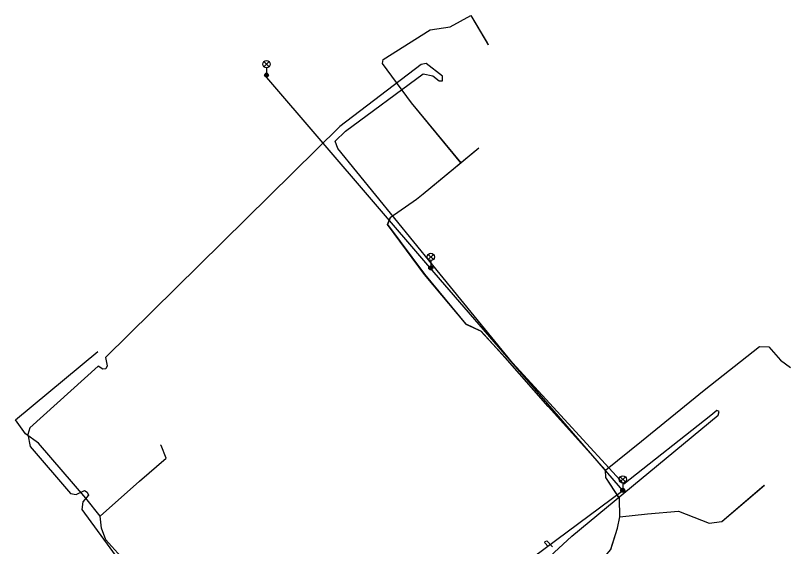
# Model space of a CAD drawing. Extents: x -595540 to -593988, y -1160850 to -1159202.
# Drawn here: x -595072.8 to -594993.2, y -1160644.7 to -1160590.2 of the extents above; entities that cross this region are included whole.
import ezdxf

# ---------------------------------------------------------------- set-up
doc = ezdxf.new("R2010")
doc.units = 0
for name, color, linetype in [('CETIN_kabel podzemní', 7, 'Continuous'), ('DSP-SDEL-VODAFONE_kabel', 7, 'Continuous'), ('EON-NN_kabel', 7, 'Continuous'), ('TSB_kabel VO', 7, 'Continuous'), ('TSB_lampy VO', 7, 'Continuous')]:
    doc.layers.add(name, color=color, linetype=linetype)

msp = doc.modelspace()

# ---------------------------------------------------------------- linework, layer by layer
at = {"layer": 'CETIN_kabel podzemní'}
for points in [[(-595027.04, -1160605.31), (-595032.12, -1160599.17), (-595035.1, -1160595.14), (-595035.03, -1160594.73), (-595030.19, -1160591.69), (-595028.14, -1160591.38), (-595026.03, -1160590.21), (-595024.36, -1160593.02)], [(-595024.36, -1160593.02), (-595024.26, -1160593.2)], [(-595025.22, -1160603.81), (-595027.04, -1160605.31)], [(-595027.04, -1160605.31), (-595030.92, -1160608.52), (-595031.61, -1160609.09), (-595034.3, -1160610.96)], [(-595034.3, -1160610.96), (-595034.59, -1160611.65), (-595030.78, -1160616.75), (-595026.53, -1160621.88), (-595024.99, -1160622.58), (-595022.53, -1160625.3), (-595018.1, -1160630.32), (-595012.23, -1160636.85)], [(-595012.23, -1160636.85), (-595008.51, -1160633.85), (-595002.1, -1160628.62), (-594996.42, -1160624.16), (-594995.46, -1160624.19), (-594994.25, -1160625.57), (-594993.24, -1160626.32)], [(-595064.07, -1160641.56), (-595065.54, -1160639.71), (-595070.38, -1160634.07), (-595071.73, -1160633.11), (-595072.75, -1160631.67), (-595064.29, -1160624.66)], [(-595064.07, -1160641.56), (-595060.02, -1160637.95), (-595057.29, -1160635.61), (-595057.82, -1160634.3), (-595057.88, -1160634.23)], [(-595010.74, -1160641.61), (-595010.77, -1160639.73), (-595012.19, -1160637.59), (-595012.23, -1160636.85)], [(-595010.74, -1160641.61), (-595007.9, -1160641.32), (-595004.74, -1160641.03), (-595001.57, -1160642.28), (-595000.29, -1160642.09), (-594995.92, -1160638.37)], [(-595039.47, -1160670.97), (-595041.26, -1160669.65), (-595043.53, -1160667.86), (-595049.49, -1160660.91), (-595057.08, -1160651.77), (-595061.96, -1160645.68), (-595063.47, -1160643.98), (-595063.91, -1160642.77), (-595064.07, -1160641.56)], [(-595026.21, -1160657.95), (-595024.03, -1160655.99), (-595018.55, -1160651.43), (-595014.59, -1160648.41), (-595011.67, -1160644.96), (-595010.99, -1160642.8), (-595010.74, -1160641.61)]]:
    msp.add_lwpolyline(points, dxfattribs=at)
at = {"layer": 'DSP-SDEL-VODAFONE_kabel'}
msp.add_line((-595026.028, -1160590.208), (-595024.257, -1160593.199), dxfattribs=at)
for points in [[(-595027.044, -1160605.312), (-595032.118, -1160599.167), (-595035.096, -1160595.137), (-595035.026, -1160594.733), (-595030.192, -1160591.692), (-595028.138, -1160591.382), (-595026.028, -1160590.208)], [(-595025.223, -1160603.804), (-595030.917, -1160608.519)], [(-595030.918, -1160608.52), (-595031.61, -1160609.093), (-595034.303, -1160610.957)], [(-595022.527, -1160625.299), (-595024.993, -1160622.578), (-595026.526, -1160621.879), (-595030.775, -1160616.754), (-595034.592, -1160611.651), (-595034.303, -1160610.957)], [(-595012.228, -1160636.85), (-595008.512, -1160633.85), (-595002.095, -1160628.617), (-594996.42, -1160624.156), (-594995.46, -1160624.186), (-594994.252, -1160625.565), (-594993.237, -1160626.317)], [(-595043.531, -1160667.859), (-595049.486, -1160660.905), (-595057.079, -1160651.77), (-595061.957, -1160645.677), (-595063.469, -1160643.975), (-595063.914, -1160642.775), (-595064.073, -1160641.561), (-595065.539, -1160639.71), (-595070.376, -1160634.071), (-595071.728, -1160633.111), (-595072.745, -1160631.668), (-595064.29, -1160624.664)], [(-595011.672, -1160644.956), (-595010.992, -1160642.796), (-595010.738, -1160641.614), (-595010.768, -1160639.725), (-595012.193, -1160637.587), (-595012.228, -1160636.85), (-595018.099, -1160630.319), (-595022.527, -1160625.299)], [(-595064.073, -1160641.561), (-595060.019, -1160637.951), (-595057.286, -1160635.607), (-595057.815, -1160634.325)], [(-595010.738, -1160641.614), (-595007.896, -1160641.324), (-595004.74, -1160641.032), (-595001.571, -1160642.28), (-595000.288, -1160642.094), (-594995.922, -1160638.375)]]:
    msp.add_lwpolyline(points, dxfattribs=at)
at = {"layer": 'EON-NN_kabel'}
for points in [[(-595028.937, -1160596.897), (-595028.932, -1160596.446), (-595030.609, -1160595.134), (-595031.134, -1160595.239), (-595039.47, -1160601.588), (-595063.529, -1160625.293), (-595063.352, -1160626.138), (-595063.477, -1160626.448), (-595063.777, -1160626.468), (-595064.263, -1160626.185), (-595071.289, -1160632.482), (-595071.499, -1160633.164), (-595071.236, -1160634.423), (-595067.095, -1160639.243), (-595066.518, -1160639.347), (-595065.654, -1160638.92), (-595065.382, -1160639.096), (-595065.263, -1160639.405), (-595065.837, -1160640.082), (-595065.942, -1160640.869), (-595045.189, -1160669.284)], [(-595032.725, -1160659.374), (-595015.678, -1160643.606), (-595000.643, -1160631.185), (-595000.559, -1160630.807), (-595000.81, -1160630.724), (-595001.408, -1160631.217), (-595010.342, -1160638.268), (-595021.772, -1160625.833), (-595029.931, -1160615.814), (-595039.68, -1160603.844), (-595039.942, -1160603.109), (-595038.894, -1160602.06), (-595030.924, -1160596.183), (-595029.928, -1160596.393), (-595029.299, -1160596.918), (-595028.937, -1160596.897)], [(-595018.09, -1160644.683), (-595018.454, -1160644.297), (-595018.396, -1160644.14), (-595018.236, -1160644.091), (-595017.665, -1160644.696)]]:
    msp.add_lwpolyline(points, dxfattribs=at)
at = {"layer": 'TSB_kabel VO'}
msp.add_lwpolyline([(-595028.77, -1160721.39), (-595024.85, -1160713.52), (-595029.4, -1160708), (-595033.26, -1160702.26), (-595038.55, -1160689.95), (-595039.74, -1160688.774), (-595040.33, -1160688.52), (-595041.19, -1160682.38), (-595043.56, -1160673.97), (-595043.415, -1160667.644), (-595019.62, -1160645.71), (-595010.444, -1160638.909), (-595030.247, -1160616.044), (-595047.16, -1160596.34)], dxfattribs=at)
at = {"layer": 'TSB_lampy VO'}
for p, q in [((-595047.265, -1160595.46), (-595046.735, -1160594.93)), ((-595047.265, -1160594.93), (-595046.735, -1160595.46)), ((-595047.265, -1160595.46), (-595046.735, -1160594.93)), ((-595047.265, -1160594.93), (-595046.735, -1160595.46)), ((-595047, -1160595.57), (-595047, -1160596.32)), ((-595047, -1160595.57), (-595047, -1160596.32)), ((-595030.41, -1160615.235), (-595029.88, -1160614.705)), ((-595030.41, -1160614.705), (-595029.88, -1160615.235)), ((-595030.41, -1160615.235), (-595029.88, -1160614.705)), ((-595030.41, -1160614.705), (-595029.88, -1160615.235)), ((-595030.145, -1160615.345), (-595030.145, -1160616.095)), ((-595030.145, -1160615.345), (-595030.145, -1160616.095)), ((-595010.709, -1160638.049), (-595010.179, -1160637.519)), ((-595010.709, -1160637.519), (-595010.179, -1160638.049)), ((-595010.709, -1160638.049), (-595010.179, -1160637.519)), ((-595010.709, -1160637.519), (-595010.179, -1160638.049)), ((-595010.444, -1160638.159), (-595010.444, -1160638.909)), ((-595010.444, -1160638.159), (-595010.444, -1160638.909))]:
    msp.add_line(p, q, dxfattribs=at)
for centre, radius in [((-595047, -1160595.195), 0.375), ((-595047, -1160595.195), 0.375), ((-595047, -1160596.32), 0.2), ((-595047, -1160596.32), 0.2), ((-595047, -1160596.32), 0.145), ((-595047, -1160596.32), 0.145), ((-595047, -1160596.32), 0.0876), ((-595047, -1160596.32), 0.0876), ((-595030.145, -1160614.97), 0.375), ((-595030.145, -1160614.97), 0.375), ((-595030.145, -1160616.095), 0.2), ((-595030.145, -1160616.095), 0.2), ((-595030.145, -1160616.095), 0.145), ((-595030.145, -1160616.095), 0.145), ((-595030.145, -1160616.095), 0.0876), ((-595030.145, -1160616.095), 0.0876), ((-595010.444, -1160637.784), 0.375), ((-595010.444, -1160637.784), 0.375), ((-595010.444, -1160638.909), 0.2), ((-595010.444, -1160638.909), 0.2), ((-595010.444, -1160638.909), 0.145), ((-595010.444, -1160638.909), 0.145), ((-595010.444, -1160638.909), 0.0876), ((-595010.444, -1160638.909), 0.0876)]:
    msp.add_circle(centre, radius, dxfattribs=at)

doc.saveas('drawing.dxf')
